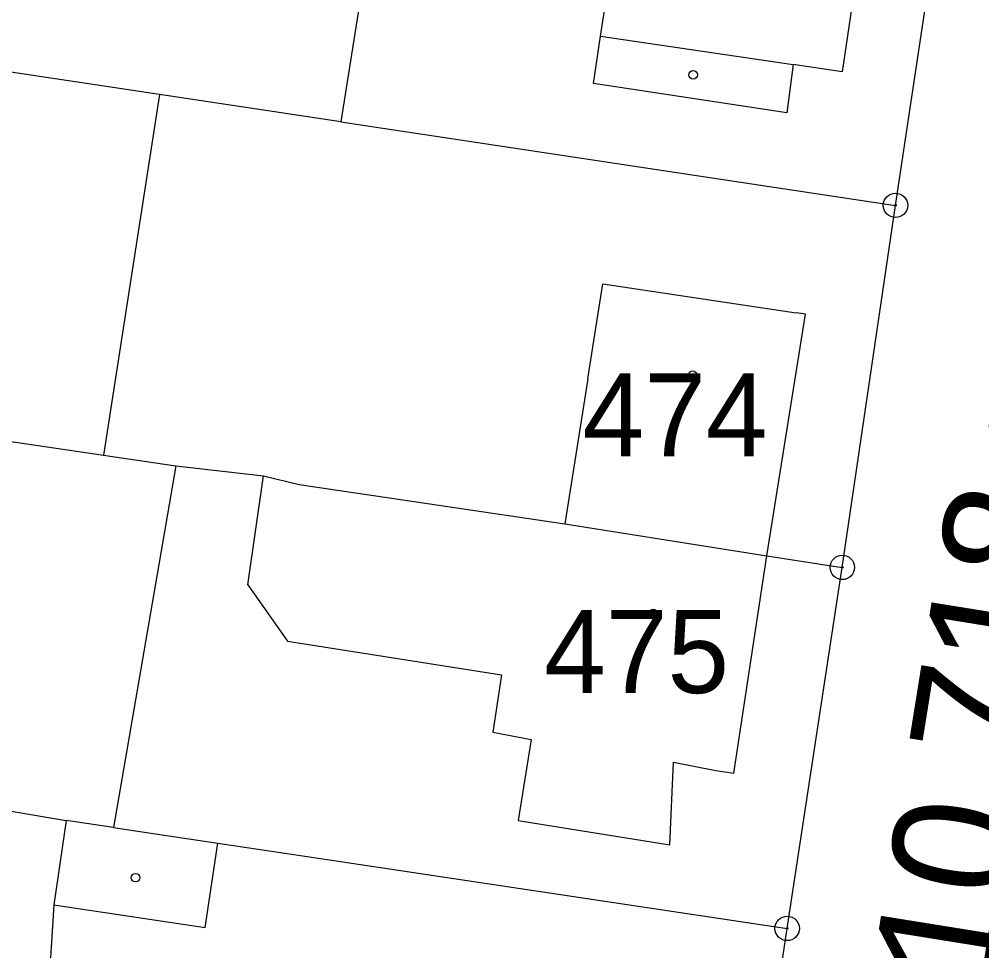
# Model space of a CAD drawing. Extents: x -537341 to -532984, y -1143469 to -1141314.
# Drawn here: x -534422.49 to -534383.04, y -1142973.94 to -1142935.76 of the extents above; entities that cross this region are included whole.
import ezdxf

# ---------------------------------------------------------------- set-up
doc = ezdxf.new("R2010")
doc.units = 0
for name, color, linetype in [('Hranice parcel', 7, 'Continuous'), ('parcelní_č_2000', 7, 'Continuous'), ('u_objekty', 7, 'Continuous'), ('Vnitřní kresba', 7, 'Continuous'), ('Značky bodu BP', 7, 'Continuous'), ('Značky budov', 7, 'Continuous')]:
    doc.layers.add(name, color=color, linetype=linetype)

msp = doc.modelspace()

# ---------------------------------------------------------------- linework, layer by layer
at = {"layer": 'Hranice parcel'}
for p, q in [((-534386.57, -1142943.39), (-534384.34, -1142928.56)), ((-534416.74, -1142938.85), (-534445.32, -1142934.56)), ((-534416.74, -1142938.85), (-534419.04, -1142953.63)), ((-534409.31, -1142939.97), (-534416.74, -1142938.85)), ((-534409.31, -1142939.97), (-534386.57, -1142943.39)), ((-534388.75, -1142958.23), (-534386.57, -1142943.39)), ((-534447.51, -1142949.4), (-534419.04, -1142953.63)), ((-534419.04, -1142953.63), (-534416.07, -1142954.07)), ((-534416.07, -1142954.07), (-534418.62, -1142968.89)), ((-534391.01, -1142973.03), (-534388.75, -1142958.23)), ((-534425.98, -1142967.69), (-534420.56, -1142968.6)), ((-534418.62, -1142968.89), (-534420.56, -1142968.6)), ((-534393.26, -1142987.99), (-534391.01, -1142973.03))]:
    msp.add_line(p, q, dxfattribs=at)
for points in [[(-534406.95, -1142925.08), (-534407.63, -1142929.35), (-534409.31, -1142939.97)], [(-534416.07, -1142954.07), (-534412.47, -1142954.48), (-534411.01, -1142954.83), (-534408.71, -1142955.17), (-534400.12, -1142956.45), (-534391.84, -1142957.75), (-534388.75, -1142958.23)], [(-534420.56, -1142968.6), (-534421.07, -1142972.06), (-534421.76, -1142982.91), (-534394.04, -1142987.86), (-534393.26, -1142987.99)], [(-534418.62, -1142968.89), (-534416.63, -1142969.19), (-534414.35, -1142969.53), (-534410.68, -1142970.08), (-534391.01, -1142973.03)]]:
    msp.add_lwpolyline(points, dxfattribs=at)
at = {"layer": 'Vnitřní kresba'}
for p, q in [((-534398.66, -1142936.46), (-534397.17, -1142926.53)), ((-534387.31, -1142928), (-534388.75, -1142937.92)), ((-534398.95, -1142938.39), (-534398.66, -1142936.46)), ((-534398.66, -1142936.46), (-534390.76, -1142937.61)), ((-534390.76, -1142937.61), (-534391.03, -1142939.6)), ((-534388.75, -1142937.92), (-534390.76, -1142937.61)), ((-534391.03, -1142939.6), (-534398.95, -1142938.39)), ((-534399.18, -1142950.5), (-534398.57, -1142946.61)), ((-534398.57, -1142946.61), (-534390.64, -1142947.79)), ((-534391.84, -1142957.75), (-534390.26, -1142947.85)), ((-534390.26, -1142947.85), (-534390.64, -1142947.79)), ((-534399.18, -1142950.5), (-534400.12, -1142956.45)), ((-534413.12, -1142958.95), (-534412.47, -1142954.48)), ((-534393.2, -1142966.67), (-534391.84, -1142957.75)), ((-534413.12, -1142958.95), (-534411.49, -1142961.26)), ((-534411.49, -1142961.26), (-534402.72, -1142962.63)), ((-534402.72, -1142962.63), (-534403.08, -1142964.98)), ((-534403.08, -1142964.98), (-534401.51, -1142965.29)), ((-534401.51, -1142965.29), (-534402.04, -1142968.61)), ((-534395.82, -1142969.6), (-534395.67, -1142966.22)), ((-534395.67, -1142966.22), (-534393.94, -1142966.55)), ((-534393.94, -1142966.55), (-534393.2, -1142966.67)), ((-534402.04, -1142968.61), (-534395.82, -1142969.6)), ((-534414.87, -1142972.99), (-534414.35, -1142969.53)), ((-534421.07, -1142972.06), (-534414.87, -1142972.99))]:
    msp.add_line(p, q, dxfattribs=at)
at = {"layer": 'Značky bodu BP'}
for centre, radius in [((-534386.57, -1142943.39), 0.5), ((-534386.57, -1142943.39), 0.0303), ((-534388.75, -1142958.23), 0.5), ((-534388.75, -1142958.23), 0.0303), ((-534391.01, -1142973.03), 0.5), ((-534391.01, -1142973.03), 0.0303)]:
    msp.add_circle(centre, radius, dxfattribs=at)
at = {"layer": 'Značky budov'}
for centre in [(-534394.867, -1142938.039), (-534394.887, -1142950.349), (-534396.507, -1142960.119), (-534417.727, -1142970.949)]:
    msp.add_circle(centre, 0.175, dxfattribs=at)

# ---------------------------------------------------------------- texts
at = {"layer": 'parcelní_č_2000'}
for s, p in [('474', (-534399.398, -1142953.68)), ('475', (-534400.975, -1142963.38))]:
    msp.add_text(s, height=3.4, dxfattribs=at).set_placement(p)
at = {"layer": 'u_objekty'}
msp.add_text('ø. km 10,718 most', height=5, rotation=80.8491, dxfattribs=at).set_placement((-534385.542, -1142993.884))

doc.saveas('drawing.dxf')
